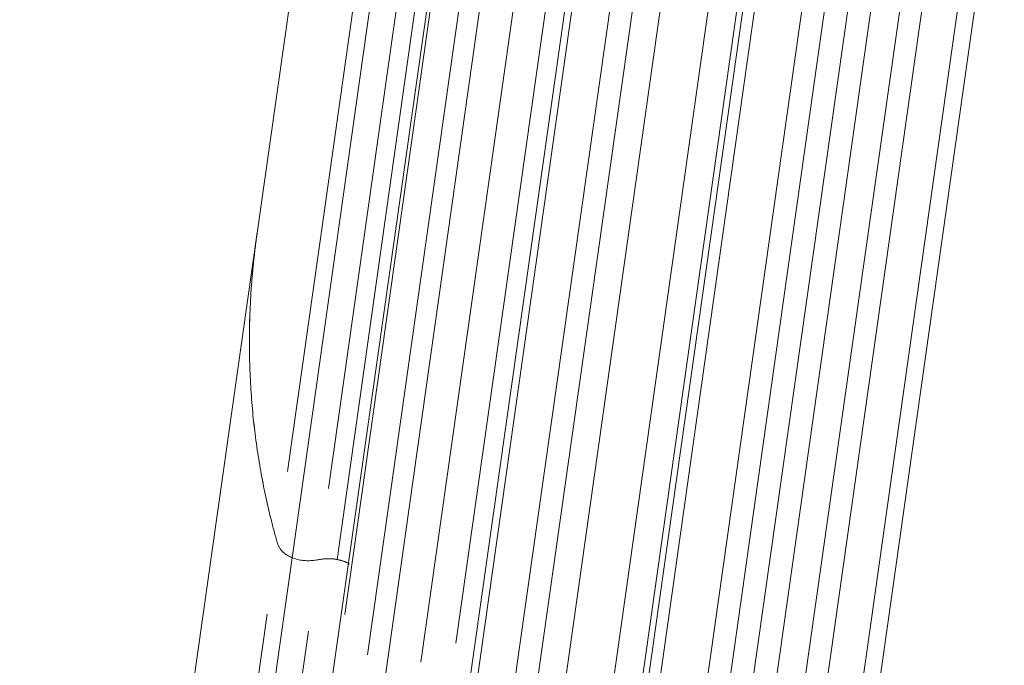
# Model space of a CAD drawing. Header units: millimetres. Extents: x 25069 to 61396, y 8621 to 21558.
# Tile 657 of 700: x 59919 to 59960, y 15938 to 15965. Entities that reach past the tile are written whole.
import ezdxf

# ---------------------------------------------------------------- set-up
doc = ezdxf.new("R2010")
doc.units = ezdxf.units.MM
doc.layers.add('10', color=7, linetype='Continuous')

msp = doc.modelspace()

# ---------------------------------------------------------------- linework, layer by layer
at = {"layer": '10', "color": 7, "linetype": 'Continuous', "lineweight": 20}
for p, q in [((59936.083, 16009.286), (59928.603, 15956.384)), ((59931.933, 15942.794), (59939.947, 15999.479)), ((59929.863, 15946.456), (59937.184, 15998.237)), ((59930.056, 15942.868), (59937.694, 15996.897)), ((59938.451, 15994.398), (59931.574, 15945.755)), ((59939.554, 15993.217), (59931.74, 15937.946)), ((59939.643, 15992.805), (59932.249, 15940.505)), ((59933.196, 15938.822), (59940.605, 15991.225)), ((59936.873, 15939.311), (59944.098, 15990.409)), ((59941.318, 15990.175), (59933.566, 15935.344)), ((59942.36, 15987.646), (59935.415, 15938.523)), ((59951.668, 15987.565), (59943.579, 15930.349)), ((59944.37, 15986.652), (59936.517, 15931.105)), ((59944.583, 15986.072), (59937.149, 15933.495)), ((59938.523, 15932.043), (59945.956, 15984.619)), ((59942.764, 15933.079), (59950.03, 15984.47)), ((59946.786, 15983.819), (59938.993, 15928.698)), ((59947.578, 15981.205), (59940.609, 15931.913)), ((59957.557, 15981.316), (59949.47, 15924.117)), ((59950.935, 15980.628), (59943.106, 15925.25)), ((59951.316, 15979.893), (59943.907, 15927.491)), ((59945.706, 15926.268), (59953.1, 15978.568)), ((59953.959, 15977.97), (59946.196, 15923.059)), ((59957.996, 15977.891), (59950.759, 15926.7)), ((59948.655, 15926.847), (59955.84, 15977.664)), ((59954.543, 15975.305), (59947.612, 15926.283)), ((59959.109, 15975.288), (59951.366, 15920.516)), ((59959.7, 15974.417), (59952.379, 15922.635)), ((59928.606, 15956.4), (59918.72, 15886.478)), ((59920.332, 15874.094), (59930.056, 15942.868)), ((59919.821, 15875.429), (59929.023, 15940.513)), ((59930.734, 15939.813), (59921.928, 15877.532))]:
    msp.add_line(p, q, dxfattribs=at)
for points, weights in [([(59929.443, 15943.485), (59928.275, 15947.587), (59927.97, 15951.903), (59928.598, 15956.343)], [1, 0.970135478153, 0.947773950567, 0.932915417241]), ([(59928.596, 15956.331), (59927.97, 15951.895), (59928.276, 15947.583), (59929.443, 15943.485)], [0.932957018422, 0.947815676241, 0.970163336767, 1]), ([(59929.443, 15943.485), (59929.609, 15942.901), (59930.306, 15942.616), (59931.154, 15942.784)], [1, 0.81785964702, 0.81785964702, 1]), ([(59931.154, 15942.784), (59930.306, 15942.616), (59929.609, 15942.901), (59929.443, 15943.485)], [1, 0.81785964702, 0.81785964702, 1]), ([(59931.154, 15942.784), (59931.624, 15942.878), (59932.081, 15942.82), (59932.429, 15942.613)], [1, 0.915486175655, 0.896886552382, 0.94420113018]), ([(59932.443, 15942.605), (59932.095, 15942.818), (59931.631, 15942.879), (59931.154, 15942.784)], [0.946357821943, 0.896347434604, 0.914228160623, 1])]:
    msp.add_rational_spline(points, weights, degree=3, dxfattribs=at)

doc.saveas('drawing.dxf')
